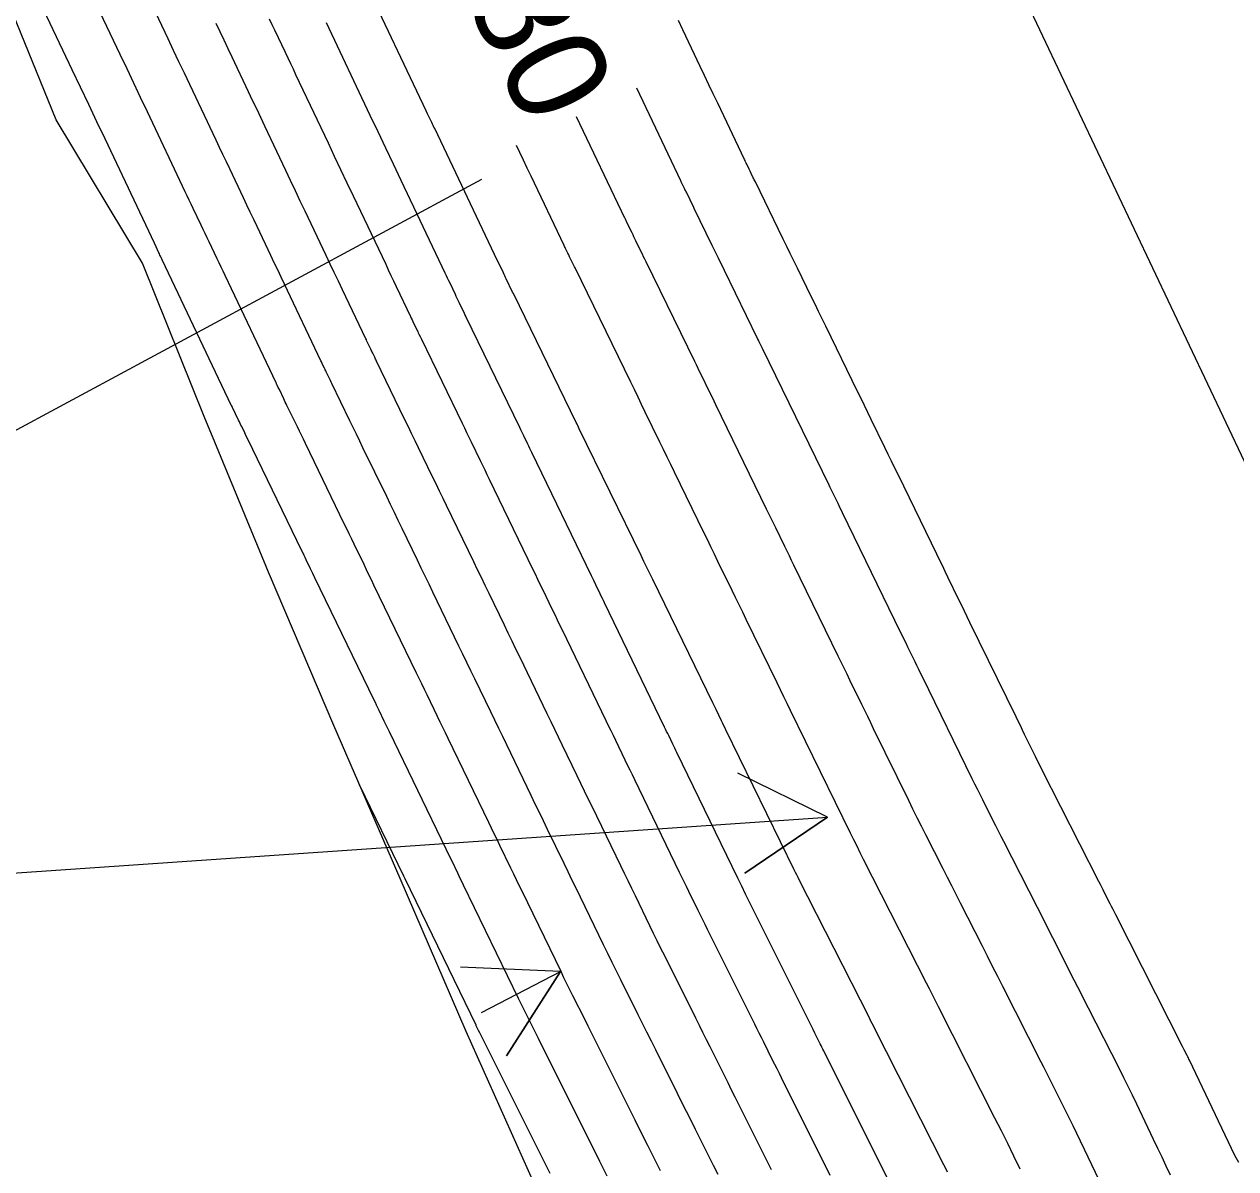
# Model space of a CAD drawing. Extents: x 954385 to 988206, y 1868364 to 1924553.
# Drawn here: x 955129.7 to 955202.4, y 1923659.5 to 1923728.3 of the extents above; entities that cross this region are included whole.
import ezdxf

# ---------------------------------------------------------------- set-up
doc = ezdxf.new("R2010")
doc.units = 0
for name, color, linetype in [('Default', 7, 'Continuous'), ('Ex_Contour Labels', 7, 'Continuous'), ('Ex_Major Contours', 7, 'Continuous'), ('Ex_Minor Contours', 7, 'Continuous'), ('Perimeter', 7, 'Continuous'), ('Slopes', 7, 'Continuous')]:
    doc.layers.add(name, color=color, linetype=linetype)

msp = doc.modelspace()

# ---------------------------------------------------------------- linework, layer by layer
at = {"layer": 'Default'}
msp.add_line((955248.563, 1923605.699), (955113.715, 1923890.377), dxfattribs=at)
at = {"layer": 'Ex_Major Contours'}
for points in [[(955174.543, 1923659.485), (955172.585, 1923663.408), (955172.37, 1923663.84), (955172.154, 1923664.271), (955171.939, 1923664.703), (955171.723, 1923665.134), (955170.86, 1923666.86), (955170.645, 1923667.292), (955170.429, 1923667.723), (955170.214, 1923668.155), (955169.998, 1923668.586), (955168.132, 1923672.323), (955167.909, 1923672.771), (955167.687, 1923673.22), (955167.467, 1923673.669), (955167.248, 1923674.119), (955166.374, 1923675.921), (955166.155, 1923676.372), (955165.937, 1923676.822), (955165.719, 1923677.273), (955165.5, 1923677.723), (955163.769, 1923681.292), (955163.545, 1923681.754), (955163.321, 1923682.217), (955163.097, 1923682.68), (955162.873, 1923683.143), (955161.978, 1923684.995), (955161.754, 1923685.458), (955161.531, 1923685.921), (955161.307, 1923686.384), (955161.083, 1923686.846), (955159.429, 1923690.268), (955159.198, 1923690.744), (955158.968, 1923691.221), (955158.737, 1923691.697), (955158.507, 1923692.174), (955157.584, 1923694.079), (955157.354, 1923694.556), (955157.123, 1923695.032), (955156.893, 1923695.509), (955156.662, 1923695.985), (955155.031, 1923699.356), (955154.822, 1923699.789), (955154.612, 1923700.222), (955154.402, 1923700.655), (955154.192, 1923701.089), (955153.352, 1923702.821), (955153.142, 1923703.254), (955152.932, 1923703.688), (955152.722, 1923704.121), (955152.512, 1923704.554), (955150.832, 1923708.022), (955150.803, 1923708.082), (955150.774, 1923708.141), (955150.745, 1923708.201), (955150.717, 1923708.261), (955150.602, 1923708.5), (955150.573, 1923708.559), (955150.544, 1923708.619), (955150.516, 1923708.679), (955150.487, 1923708.738), (955150.326, 1923709.072), (955150.289, 1923709.148), (955150.253, 1923709.223), (955150.217, 1923709.299), (955150.181, 1923709.374), (955148.784, 1923712.311), (955148.539, 1923712.826), (955148.294, 1923713.341), (955148.05, 1923713.855), (955147.805, 1923714.37), (955146.543, 1923717.026), (955146.251, 1923717.64), (955145.959, 1923718.254), (955145.668, 1923718.868), (955145.377, 1923719.482), (955144.119, 1923722.135), (955143.875, 1923722.651), (955143.631, 1923723.166), (955143.386, 1923723.682), (955143.142, 1923724.197), (955142.154, 1923726.283), (955141.915, 1923726.787), (955141.676, 1923727.29), (955141.437, 1923727.794), (955141.198, 1923728.298)], [(955195.8, 1923655.562), (955192.662, 1923662.131), (955192.507, 1923662.452), (955192.351, 1923662.772), (955192.192, 1923663.092), (955192.032, 1923663.41), (955191.386, 1923664.682), (955191.225, 1923665), (955191.063, 1923665.318), (955190.902, 1923665.636), (955190.74, 1923665.953), (955188.439, 1923670.488), (955188.132, 1923671.091), (955187.826, 1923671.695), (955187.52, 1923672.298), (955187.213, 1923672.901), (955185.893, 1923675.499), (955185.633, 1923676.011), (955185.373, 1923676.522), (955185.113, 1923677.033), (955184.854, 1923677.545), (955183.814, 1923679.59), (955183.555, 1923680.102), (955183.299, 1923680.615), (955183.044, 1923681.129), (955182.791, 1923681.644), (955180.682, 1923685.96), (955180.504, 1923686.324), (955180.326, 1923686.688), (955180.148, 1923687.051), (955179.97, 1923687.415), (955179.259, 1923688.871), (955179.081, 1923689.235), (955178.903, 1923689.599), (955178.726, 1923689.963), (955178.548, 1923690.327), (955175.892, 1923695.783), (955175.755, 1923696.064), (955175.619, 1923696.345), (955175.482, 1923696.625), (955175.346, 1923696.906), (955174.799, 1923698.029), (955174.663, 1923698.309), (955174.526, 1923698.59), (955174.389, 1923698.871), (955174.253, 1923699.151), (955171.207, 1923705.404), (955170.995, 1923705.84), (955170.783, 1923706.275), (955170.359, 1923707.146), (955170.252, 1923707.363), (955170.146, 1923707.581), (955170.04, 1923707.798), (955169.934, 1923708.016), (955167.014, 1923714), (955166.942, 1923714.149), (955166.869, 1923714.298), (955166.796, 1923714.447), (955166.723, 1923714.596), (955166.401, 1923715.256), (955166.344, 1923715.373), (955166.287, 1923715.49), (955166.23, 1923715.607), (955166.173, 1923715.723), (955165.849, 1923716.389), (955165.832, 1923716.425), (955165.814, 1923716.461), (955165.771, 1923716.551), (955165.754, 1923716.587), (955165.745, 1923716.605), (955162.847, 1923722.693)]]:
    msp.add_lwpolyline(points, dxfattribs=at)
at = {"layer": 'Ex_Minor Contours'}
for points in [[(955164.681, 1923659.097), (955164.241, 1923659.978), (955164.131, 1923660.198), (955164.021, 1923660.419), (955163.911, 1923660.639), (955163.801, 1923660.859), (955160.55, 1923667.365), (955160.45, 1923667.565), (955160.35, 1923667.765), (955160.25, 1923667.965), (955160.15, 1923668.165), (955159.75, 1923668.965), (955159.65, 1923669.166), (955159.551, 1923669.366), (955159.453, 1923669.567), (955159.355, 1923669.768), (955156.055, 1923676.574), (955155.968, 1923676.753), (955155.881, 1923676.932), (955155.795, 1923677.111), (955155.708, 1923677.29), (955155.361, 1923678.006), (955155.274, 1923678.185), (955155.187, 1923678.364), (955155.1, 1923678.543), (955155.014, 1923678.722), (955151.604, 1923685.779), (955151.527, 1923685.938), (955151.45, 1923686.096), (955151.373, 1923686.255), (955151.296, 1923686.414), (955150.989, 1923687.05), (955150.912, 1923687.209), (955150.835, 1923687.368), (955150.758, 1923687.527), (955150.681, 1923687.686), (955147.133, 1923695.016), (955147.002, 1923695.287), (955146.871, 1923695.558), (955146.61, 1923696.099), (955146.544, 1923696.234), (955146.478, 1923696.37), (955146.413, 1923696.505), (955146.347, 1923696.64), (955143.097, 1923703.345), (955143.005, 1923703.533), (955142.914, 1923703.722), (955142.731, 1923704.099), (955142.685, 1923704.194), (955142.64, 1923704.288), (955142.594, 1923704.383), (955142.549, 1923704.477), (955142.179, 1923705.246), (955142.155, 1923705.296), (955142.125, 1923705.358), (955142.107, 1923705.395), (955138.158, 1923713.698), (955138.091, 1923713.839), (955138.025, 1923713.979), (955137.891, 1923714.26), (955137.858, 1923714.33), (955137.824, 1923714.4), (955137.791, 1923714.47), (955137.758, 1923714.54), (955137.592, 1923714.891), (955137.492, 1923715.102), (955134.524, 1923721.366), (955134.033, 1923722.402), (955133.542, 1923723.437), (955133.051, 1923724.473), (955132.56, 1923725.508), (955129.7, 1923731.53)], [(955167.873, 1923659.417), (955167.112, 1923660.941), (955166.922, 1923661.322), (955166.732, 1923661.703), (955166.542, 1923662.084), (955166.351, 1923662.465), (955164.072, 1923667.026), (955163.891, 1923667.389), (955163.71, 1923667.751), (955163.529, 1923668.113), (955163.348, 1923668.476), (955162.624, 1923669.925), (955162.443, 1923670.288), (955162.264, 1923670.651), (955162.085, 1923671.015), (955161.908, 1923671.379), (955159.567, 1923676.207), (955159.4, 1923676.551), (955159.233, 1923676.896), (955159.066, 1923677.24), (955158.9, 1923677.584), (955158.232, 1923678.96), (955158.065, 1923679.304), (955157.898, 1923679.649), (955157.732, 1923679.993), (955157.565, 1923680.337), (955155.126, 1923685.384), (955154.968, 1923685.711), (955154.81, 1923686.038), (955154.652, 1923686.365), (955154.494, 1923686.691), (955153.862, 1923687.999), (955153.704, 1923688.326), (955153.546, 1923688.652), (955153.388, 1923688.979), (955153.23, 1923689.306), (955150.673, 1923694.589), (955150.524, 1923694.896), (955150.376, 1923695.202), (955150.228, 1923695.508), (955150.079, 1923695.815), (955149.486, 1923697.041), (955149.338, 1923697.347), (955149.19, 1923697.654), (955149.041, 1923697.96), (955148.893, 1923698.267), (955146.555, 1923703.088), (955146.434, 1923703.336), (955146.314, 1923703.585), (955146.194, 1923703.833), (955146.073, 1923704.082), (955145.45, 1923705.369), (955145.4, 1923705.471), (955145.351, 1923705.573), (955145.302, 1923705.674), (955145.253, 1923705.776), (955144.992, 1923706.32), (955144.959, 1923706.387), (955144.927, 1923706.454), (955144.863, 1923706.588), (955144.847, 1923706.621), (955144.831, 1923706.654), (955144.815, 1923706.688), (955144.799, 1923706.721), (955141.731, 1923713.17), (955141.612, 1923713.421), (955141.492, 1923713.673), (955141.373, 1923713.924), (955141.253, 1923714.176), (955140.775, 1923715.182), (955140.655, 1923715.433), (955140.536, 1923715.685), (955140.417, 1923715.936), (955140.298, 1923716.187), (955139.821, 1923717.193), (955139.702, 1923717.445), (955139.582, 1923717.696), (955139.463, 1923717.948), (955139.344, 1923718.199), (955137.067, 1923723.005), (955136.66, 1923723.863), (955136.254, 1923724.722), (955135.846, 1923725.58), (955135.439, 1923726.438), (955133.253, 1923731.043)], [(955171.336, 1923659.195), (955171.065, 1923659.737), (955169.984, 1923661.904), (955169.713, 1923662.445), (955169.443, 1923662.987), (955169.172, 1923663.529), (955168.902, 1923664.07), (955167.594, 1923666.688), (955167.332, 1923667.212), (955167.069, 1923667.737), (955166.807, 1923668.262), (955166.545, 1923668.786), (955165.497, 1923670.885), (955165.236, 1923671.41), (955164.976, 1923671.936), (955164.718, 1923672.462), (955164.461, 1923672.99), (955163.079, 1923675.84), (955162.832, 1923676.35), (955162.585, 1923676.859), (955162.338, 1923677.368), (955162.091, 1923677.877), (955161.103, 1923679.914), (955160.856, 1923680.424), (955160.61, 1923680.933), (955160.363, 1923681.442), (955160.117, 1923681.952), (955158.649, 1923684.99), (955158.41, 1923685.485), (955158.17, 1923685.979), (955157.931, 1923686.474), (955157.692, 1923686.969), (955156.735, 1923688.947), (955156.496, 1923689.442), (955156.257, 1923689.937), (955156.018, 1923690.431), (955155.778, 1923690.926), (955154.212, 1923694.162), (955153.981, 1923694.64), (955153.75, 1923695.117), (955153.518, 1923695.595), (955153.287, 1923696.072), (955152.363, 1923697.983), (955152.132, 1923698.46), (955151.901, 1923698.938), (955151.669, 1923699.415), (955151.438, 1923699.893), (955150.013, 1923702.831), (955149.818, 1923703.234), (955149.623, 1923703.636), (955149.428, 1923704.039), (955149.233, 1923704.441), (955148.141, 1923706.696), (955148.102, 1923706.776), (955148.063, 1923706.857), (955148.024, 1923706.938), (955147.985, 1923707.018), (955147.804, 1923707.394), (955147.778, 1923707.449), (955147.752, 1923707.503), (955147.726, 1923707.558), (955147.699, 1923707.612), (955147.594, 1923707.83), (955147.568, 1923707.884), (955147.542, 1923707.939), (955147.516, 1923707.993), (955147.49, 1923708.048), (955145.305, 1923712.641), (955145.099, 1923713.074), (955144.893, 1923713.507), (955144.688, 1923713.939), (955144.482, 1923714.372), (955143.659, 1923716.104), (955143.453, 1923716.536), (955143.248, 1923716.969), (955143.042, 1923717.402), (955142.837, 1923717.835), (955142.017, 1923719.566), (955141.812, 1923719.999), (955141.606, 1923720.431), (955141.401, 1923720.864), (955141.196, 1923721.297), (955139.611, 1923724.644), (955139.288, 1923725.325), (955138.965, 1923726.006), (955138.642, 1923726.687), (955138.319, 1923727.368), (955136.805, 1923730.556)], [(955185.122, 1923659.348), (955185.012, 1923659.57), (955184.901, 1923659.79), (955180.782, 1923667.902), (955180.689, 1923668.086), (955180.596, 1923668.27), (955180.502, 1923668.454), (955180.409, 1923668.637), (955176.216, 1923676.889), (955176.14, 1923677.039), (955176.065, 1923677.188), (955175.991, 1923677.338), (955175.917, 1923677.489), (955171.804, 1923685.905), (955171.738, 1923686.039), (955171.673, 1923686.173), (955171.608, 1923686.308), (955171.542, 1923686.442), (955171.215, 1923687.113), (955171.019, 1923687.516), (955167.412, 1923694.926), (955167.354, 1923695.046), (955167.296, 1923695.166), (955167.237, 1923695.286), (955167.179, 1923695.405), (955166.887, 1923696.004), (955166.712, 1923696.363), (955163.006, 1923703.971), (955162.961, 1923704.063), (955162.916, 1923704.156), (955162.871, 1923704.248), (955162.826, 1923704.34), (955159.068, 1923712.043), (955159.046, 1923712.087), (955159.003, 1923712.175), (955158.62, 1923712.964), (955158.576, 1923713.054), (955158.532, 1923713.145), (955158.489, 1923713.235), (955158.446, 1923713.326), (955158.187, 1923713.87), (955158.1, 1923714.051), (955154.32, 1923721.997), (955154.278, 1923722.085), (955154.236, 1923722.174), (955154.193, 1923722.263), (955154.151, 1923722.351), (955153.899, 1923722.883), (955153.815, 1923723.061), (955150.036, 1923731.034)], [(955144.388, 1923728.575), (955144.543, 1923728.248), (955144.697, 1923727.922), (955145.338, 1923726.57), (955145.496, 1923726.236), (955145.655, 1923725.901), (955145.813, 1923725.567), (955145.971, 1923725.233), (955147.917, 1923721.129), (955148.294, 1923720.333), (955148.671, 1923719.538), (955149.049, 1923718.743), (955149.426, 1923717.948), (955151.378, 1923713.841), (955151.537, 1923713.508), (955151.695, 1923713.174), (955151.854, 1923712.841), (955152.013, 1923712.508), (955152.872, 1923710.701), (955152.918, 1923710.604), (955152.964, 1923710.507), (955153.011, 1923710.411), (955153.057, 1923710.314), (955153.3, 1923709.812), (955153.337, 1923709.735), (955153.374, 1923709.658), (955153.448, 1923709.503), (955153.467, 1923709.464), (955153.486, 1923709.426), (955153.504, 1923709.387), (955153.523, 1923709.349), (955155.97, 1923704.297), (955156.105, 1923704.018), (955156.241, 1923703.739), (955156.376, 1923703.46), (955156.511, 1923703.181), (955157.052, 1923702.065), (955157.188, 1923701.785), (955157.323, 1923701.506), (955157.458, 1923701.227), (955157.593, 1923700.948), (955160.201, 1923695.558), (955160.349, 1923695.253), (955160.497, 1923694.947), (955160.644, 1923694.642), (955160.792, 1923694.337), (955161.383, 1923693.116), (955161.531, 1923692.81), (955161.679, 1923692.505), (955161.826, 1923692.2), (955161.974, 1923691.894), (955164.605, 1923686.452), (955164.748, 1923686.157), (955164.891, 1923685.862), (955165.033, 1923685.567), (955165.176, 1923685.272), (955165.746, 1923684.091), (955165.889, 1923683.796), (955166.032, 1923683.501), (955166.175, 1923683.206), (955166.318, 1923682.911), (955169.012, 1923677.356), (955169.151, 1923677.071), (955169.289, 1923676.785), (955169.427, 1923676.5), (955169.566, 1923676.215), (955170.119, 1923675.073), (955170.258, 1923674.788), (955170.397, 1923674.504), (955170.538, 1923674.219), (955170.679, 1923673.935), (955173.52, 1923668.248), (955173.655, 1923667.978), (955173.789, 1923667.709), (955173.924, 1923667.44), (955174.058, 1923667.171), (955174.596, 1923666.094), (955174.731, 1923665.825), (955174.865, 1923665.555), (955175, 1923665.286), (955175.134, 1923665.017), (955178.057, 1923659.162)], [(955181.57, 1923658.84), (955177.683, 1923666.626), (955177.63, 1923666.733), (955177.576, 1923666.84), (955177.523, 1923666.947), (955177.47, 1923667.054), (955177.256, 1923667.481), (955177.149, 1923667.695), (955177.042, 1923667.909), (955173.226, 1923675.548), (955173.167, 1923675.668), (955173.108, 1923675.787), (955173.049, 1923675.907), (955172.991, 1923676.027), (955172.757, 1923676.508), (955172.641, 1923676.749), (955172.524, 1923676.989), (955168.866, 1923684.531), (955168.805, 1923684.658), (955168.743, 1923684.786), (955168.681, 1923684.913), (955168.62, 1923685.04), (955168.374, 1923685.549), (955168.312, 1923685.676), (955168.251, 1923685.803), (955168.189, 1923685.931), (955168.128, 1923686.058), (955164.519, 1923693.521), (955164.455, 1923693.655), (955164.39, 1923693.789), (955164.325, 1923693.923), (955164.26, 1923694.058), (955164, 1923694.594), (955163.87, 1923694.863), (955163.74, 1923695.131), (955160.155, 1923702.541), (955160.095, 1923702.666), (955160.034, 1923702.791), (955159.974, 1923702.916), (955159.913, 1923703.04), (955159.671, 1923703.54), (955159.61, 1923703.665), (955159.55, 1923703.79), (955159.489, 1923703.915), (955159.428, 1923704.04), (955156.214, 1923710.675), (955156.189, 1923710.728), (955156.138, 1923710.833), (955156.112, 1923710.886), (955155.789, 1923711.556), (955155.732, 1923711.674), (955155.676, 1923711.792), (955155.619, 1923711.909), (955155.563, 1923712.027), (955155.241, 1923712.704), (955155.169, 1923712.856), (955155.097, 1923713.008), (955155.024, 1923713.16), (955154.952, 1923713.313), (955152.31, 1923718.87), (955151.846, 1923719.846), (955151.383, 1923720.822), (955150.919, 1923721.799), (955150.456, 1923722.776), (955147.824, 1923728.331)], [(955202.619, 1923659.924), (955202.379, 1923660.349), (955199.65, 1923666.059), (955199.616, 1923666.129), (955199.582, 1923666.199), (955199.548, 1923666.268), (955199.513, 1923666.337), (955199.337, 1923666.683), (955199.232, 1923666.89), (955195.226, 1923674.787), (955195.141, 1923674.953), (955195.057, 1923675.119), (955194.972, 1923675.286), (955194.888, 1923675.452), (955194.55, 1923676.117), (955194.466, 1923676.283), (955194.381, 1923676.449), (955194.297, 1923676.616), (955194.212, 1923676.782), (955190.79, 1923683.514), (955190.658, 1923683.776), (955190.526, 1923684.039), (955190.396, 1923684.302), (955190.266, 1923684.565), (955189.75, 1923685.621), (955189.621, 1923685.885), (955189.492, 1923686.149), (955189.363, 1923686.413), (955189.234, 1923686.677), (955186.467, 1923692.342), (955186.301, 1923692.683), (955186.135, 1923693.024), (955185.969, 1923693.365), (955185.803, 1923693.705), (955185.139, 1923695.069), (955184.973, 1923695.41), (955184.807, 1923695.751), (955184.641, 1923696.091), (955184.476, 1923696.432), (955182.164, 1923701.179), (955181.96, 1923701.597), (955181.757, 1923702.015), (955181.553, 1923702.434), (955181.349, 1923702.852), (955180.534, 1923704.526), (955180.33, 1923704.944), (955180.127, 1923705.362), (955179.923, 1923705.781), (955179.719, 1923706.199), (955177.8, 1923710.136), (955177.588, 1923710.571), (955177.376, 1923711.006), (955177.164, 1923711.441), (955176.951, 1923711.875), (955176.102, 1923713.614), (955175.889, 1923714.049), (955175.677, 1923714.484), (955175.465, 1923714.918), (955175.253, 1923715.353), (955173.577, 1923718.786), (955173.546, 1923718.85), (955173.515, 1923718.914), (955173.484, 1923718.978), (955173.453, 1923719.042), (955173.329, 1923719.299), (955173.267, 1923719.427), (955173.205, 1923719.555), (955173.062, 1923719.852), (955173.028, 1923719.923), (955172.994, 1923719.994), (955172.96, 1923720.065), (955172.926, 1923720.137), (955171.315, 1923723.522), (955171.053, 1923724.072), (955170.791, 1923724.622), (955170.529, 1923725.172), (955170.267, 1923725.722), (955169.218, 1923727.923), (955168.956, 1923728.473)], [(955198.511, 1923659.167), (955198.257, 1923659.699), (955198.003, 1923660.231), (955197.748, 1923660.763), (955197.494, 1923661.295), (955196.477, 1923663.423), (955196.221, 1923663.954), (955195.962, 1923664.483), (955195.7, 1923665.011), (955195.435, 1923665.538), (955193.588, 1923669.177), (955193.373, 1923669.6), (955193.159, 1923670.023), (955192.944, 1923670.446), (955192.729, 1923670.869), (955191.871, 1923672.561), (955191.656, 1923672.984), (955191.442, 1923673.407), (955191.227, 1923673.83), (955191.012, 1923674.253), (955188.506, 1923679.185), (955188.347, 1923679.499), (955188.187, 1923679.813), (955188.027, 1923680.127), (955187.868, 1923680.441), (955187.229, 1923681.697), (955187.07, 1923682.012), (955186.912, 1923682.327), (955186.756, 1923682.642), (955186.601, 1923682.958), (955183.609, 1923689.079), (955183.5, 1923689.302), (955183.391, 1923689.525), (955183.282, 1923689.748), (955183.173, 1923689.972), (955182.736, 1923690.865), (955182.627, 1923691.088), (955182.518, 1923691.311), (955182.41, 1923691.535), (955182.301, 1923691.758), (955178.812, 1923698.928), (955178.745, 1923699.065), (955178.678, 1923699.203), (955178.611, 1923699.34), (955178.544, 1923699.478), (955178.209, 1923700.165), (955178.075, 1923700.44), (955178.008, 1923700.578), (955174.005, 1923708.796), (955173.933, 1923708.945), (955173.811, 1923709.194), (955173.763, 1923709.294), (955173.714, 1923709.394), (955171.72, 1923713.475), (955171.356, 1923714.22), (955170.991, 1923714.965), (955169.904, 1923717.191), (955169.876, 1923717.248), (955169.874, 1923717.253), (955169.433, 1923718.167), (955169.405, 1923718.225), (955169.378, 1923718.282), (955169.351, 1923718.339), (955169.323, 1923718.397), (955169.132, 1923718.798), (955169.105, 1923718.856), (955166.462, 1923724.408)], [(955189.474, 1923659.524), (955189.105, 1923660.292), (955188.73, 1923661.057), (955188.352, 1923661.821), (955187.968, 1923662.581), (955184.572, 1923669.272), (955184.391, 1923669.627), (955184.211, 1923669.982), (955184.03, 1923670.338), (955183.85, 1923670.693), (955180.078, 1923678.116), (955179.879, 1923678.508), (955179.682, 1923678.902), (955179.487, 1923679.296), (955179.293, 1923679.691), (955175.698, 1923687.047), (955175.493, 1923687.467), (955175.288, 1923687.886), (955175.084, 1923688.306), (955174.879, 1923688.725), (955173.028, 1923692.528), (955172.816, 1923692.963), (955172.605, 1923693.398), (955172.393, 1923693.833), (955172.181, 1923694.268), (955171.334, 1923696.008), (955171.123, 1923696.443), (955170.911, 1923696.878), (955170.699, 1923697.313), (955170.487, 1923697.748), (955168.722, 1923701.372), (955168.503, 1923701.822), (955168.283, 1923702.271), (955168.064, 1923702.721), (955167.845, 1923703.171), (955166.969, 1923704.969), (955166.75, 1923705.419), (955166.531, 1923705.868), (955166.312, 1923706.318), (955166.093, 1923706.767), (955162.748, 1923713.621), (955162.71, 1923713.699), (955162.672, 1923713.777), (955162.634, 1923713.856), (955162.596, 1923713.934), (955162.422, 1923714.291), (955162.367, 1923714.404), (955162.312, 1923714.517), (955162.202, 1923714.744), (955162.175, 1923714.8), (955162.147, 1923714.857), (955162.12, 1923714.913), (955162.093, 1923714.97), (955160.109, 1923719.139), (955159.883, 1923719.613), (955159.657, 1923720.088), (955159.431, 1923720.563), (955159.234, 1923720.979)], [(955161.25, 1923659.254), (955157.028, 1923667.703), (955156.952, 1923667.854), (955156.877, 1923668.006), (955156.858, 1923668.043), (955156.839, 1923668.081), (955156.82, 1923668.119), (955156.802, 1923668.157), (955152.543, 1923676.941), (955152.482, 1923677.066), (955152.462, 1923677.108), (955149.808, 1923682.601)]]:
    msp.add_lwpolyline(points, dxfattribs=at)
at = {"layer": 'Perimeter'}
msp.add_lwpolyline([(955175.464, 1923623.205), (955171.969, 1923630.988), (955168.217, 1923640.276), (955164.365, 1923649.516), (955160.304, 1923658.658), (955156.207, 1923667.782), (955152.248, 1923676.972), (955148.268, 1923686.152), (955144.334, 1923695.354), (955140.98, 1923703.502), (955140.525, 1923704.615), (955136.775, 1923713.903), (955131.593, 1923722.514), (955127.814, 1923731.789)], dxfattribs=at)
at = {"layer": 'Slopes'}
for points in [[(955157.131, 1923718.928), (955073.884, 1923674.104), (955077.037, 1923679.209), (955073.884, 1923674.104), (955079.882, 1923673.926)], [(955007.131, 1923668.928), (955177.914, 1923680.649), (955172.936, 1923677.3), (955177.914, 1923680.649), (955172.525, 1923683.286)], [(955157.131, 1923668.928), (955161.871, 1923671.381), (955158.636, 1923666.329), (955161.871, 1923671.381), (955155.878, 1923671.657)]]:
    msp.add_lwpolyline(points, dxfattribs=at)

# ---------------------------------------------------------------- texts
at = {"layer": 'Ex_Contour Labels'}
msp.add_text('580', height=6, rotation=295.38553, dxfattribs=at).set_placement((955154.166, 1923733.991))

doc.saveas('drawing.dxf')
